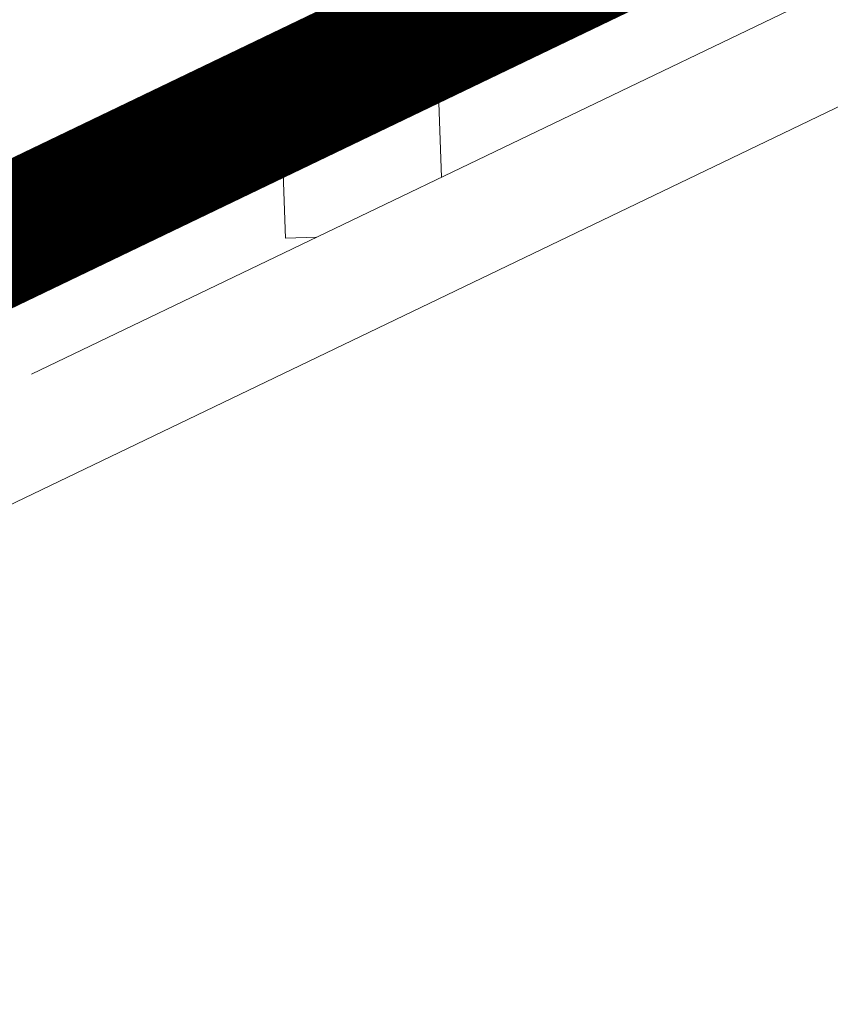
# Model space of a CAD drawing. Header units: metres. Extents: x 163628 to 167676, y 402708 to 405373.
# Tile 849 of 1056: x 166438.725 to 166439.324, y 404389.764 to 404390.49. Entities that reach past the tile are written whole.
import ezdxf

# ---------------------------------------------------------------- set-up
doc = ezdxf.new("R2010")
doc.units = ezdxf.units.M
doc.linetypes.add('X-CA190022.004-UO-DWM_Snelfietsroute$0$DASHED2', pattern=[0.375, 0.25, -0.125])
doc.linetypes.add('X-CA190022.004-UO-DWM_Snelfietsroute$0$VH-OPSLUITBAND_80X200', pattern=[14, 8, -2, 2, -2])
doc.layers.add('X-CA190022.004-UO-ARC_Arcering$0$N-WE-VH-VERHARDING_GRASBETONSTEEN-A-50 TTE PLATEN', color=7, linetype='Continuous', lineweight=18, transparency=0.5)
for name, color, linetype, lineweight in [('X-CA190022.004-UO-DWM_Snelfietsroute$0$N-WE-VH-KANTOPSLUITING_ACHTERKANTBAND-G', 7, 'Continuous', 18), ('X-CA190022.004-UO-DWM_Snelfietsroute$0$N-WE-VH-KANTOPSLUITING_OPSLUITBAND_80X200-G', 7, 'X-CA190022.004-UO-DWM_Snelfietsroute$0$VH-OPSLUITBAND_80X200', 18), ('X-CA190022.004-UO-DWM_Snelfietsroute$0$N-WE-VH-VERHARDING_GRASBETONSTEEN-A-50 TTE BETONKLINKERS', 7, 'Continuous', 18)]:
    doc.layers.add(name, color=color, linetype=linetype, lineweight=lineweight)

msp = doc.modelspace()

# ---------------------------------------------------------------- hatches: boundary and pattern name
at = {"layer": 'X-CA190022.004-UO-ARC_Arcering$0$N-WE-VH-VERHARDING_GRASBETONSTEEN-A-50 TTE PLATEN'}
h = msp.add_hatch(dxfattribs=at)
h.set_pattern_fill('AVH-GRASBETONSTEEN_04', color=256, scale=0.175, angle=2, pattern_type=2)
h.set_pattern_definition([(2, (0, 0), (-0.01221482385, 0.34978678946), [0.1166666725, -0.2333333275]), (2, (-0.00407, 0.1166), (-0.01221482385, 0.34978678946), [0.1166666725, -0.2333333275]), (92, (0, 0), (-0.34978678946, -0.01221482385), [0.1166666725, -0.2333333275]), (92, (0.1166, 0.00407), (-0.34978678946, -0.01221482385), [0.1166666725, -0.2333333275])])
h.paths.add_polyline_path([(166438.37347, 404390.0551), (166444.68359, 404393.08533), (166443.64466, 404395.2488), (166439.34522, 404393.18414), (166437.33453, 404392.21857)])

# ---------------------------------------------------------------- linework, layer by layer
at = {"layer": 'X-CA190022.004-UO-DWM_Snelfietsroute$0$N-WE-VH-KANTOPSLUITING_ACHTERKANTBAND-G', "ltscale": 0.2, "flags": 128}
msp.add_lwpolyline([(166424.64216, 404386.12348), (166425.71573, 404383.88789), (166444.79034, 404393.04785), (166443.71677, 404395.28343)], dxfattribs=at)
at = {"layer": 'X-CA190022.004-UO-DWM_Snelfietsroute$0$N-WE-VH-KANTOPSLUITING_OPSLUITBAND_80X200-G', "ltscale": 0.2, "flags": 128}
msp.add_lwpolyline([(166424.71428, 404386.15811), (166425.75321, 404383.99464), (166444.68359, 404393.08533), (166443.64466, 404395.2488)], dxfattribs=at)
at = {"layer": 'X-CA190022.004-UO-DWM_Snelfietsroute$0$N-WE-VH-VERHARDING_GRASBETONSTEEN-A-50 TTE BETONKLINKERS', "linetype": 'X-CA190022.004-UO-DWM_Snelfietsroute$0$DASHED2', "ltscale": 0.4, "const_width": 0.1, "flags": 128}
msp.add_lwpolyline([(166424.80442, 404386.2014), (166425.80007, 404384.12807), (166444.55016, 404393.13219), (166443.55451, 404395.20551)], dxfattribs=at)

doc.saveas('drawing.dxf')
